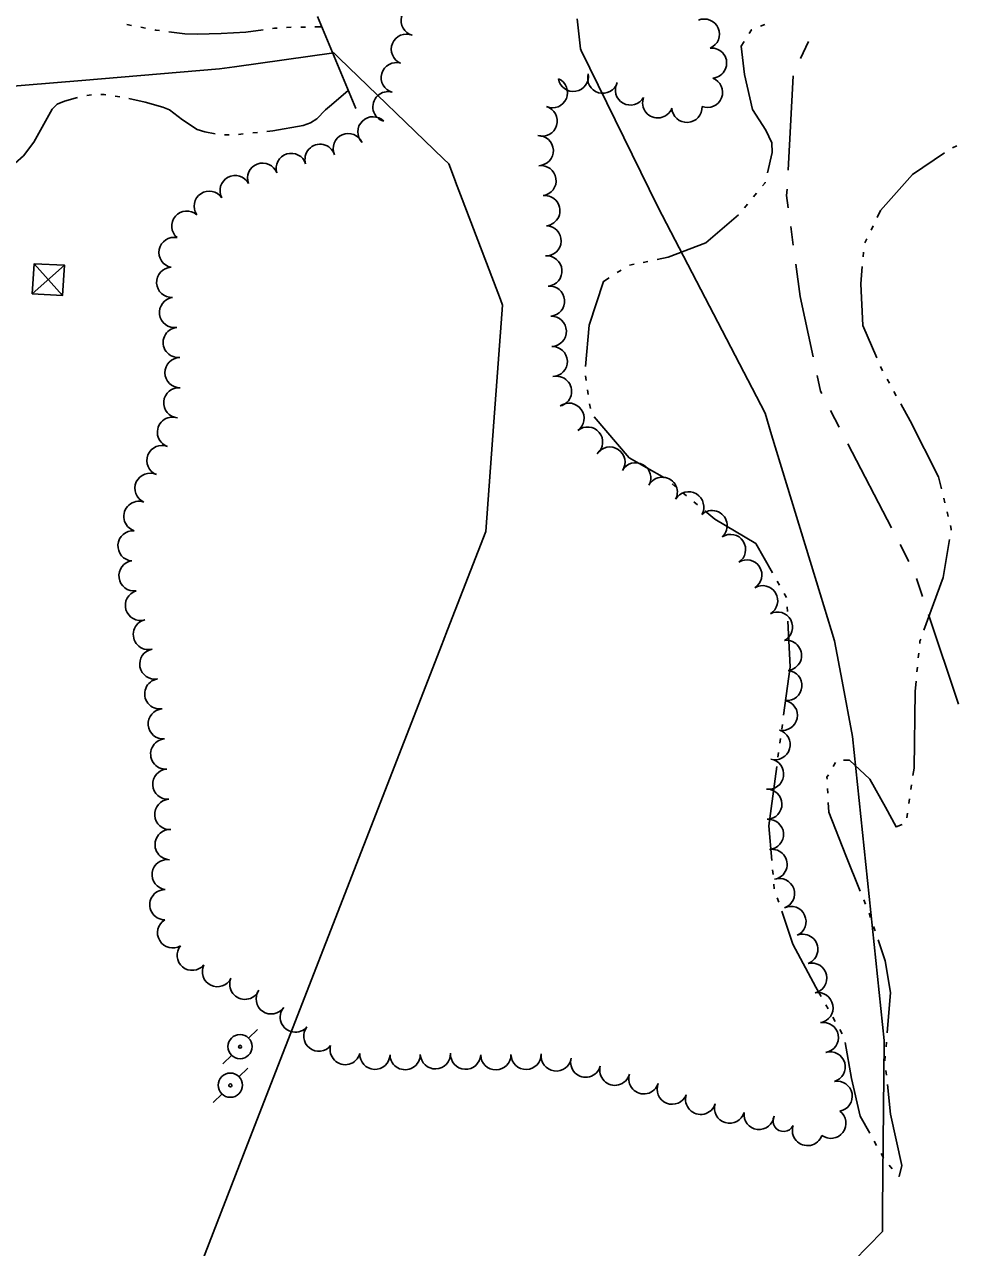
# Model space of a CAD drawing. Extents: x -25029 to 2274964, y -81170 to 687028.
# Drawn here: x -7241 to -6623, y -64465 to -63657 of the extents above; entities that cross this region are included whole.
import ezdxf

# ---------------------------------------------------------------- set-up
doc = ezdxf.new("R2010")
doc.units = 0
for name, color, linetype in [('DIVISIONS', 7, 'Continuous'), ('DV_X_Corp_Line', 7, 'Continuous'), ('TRANSPWRLN', 7, 'Continuous'), ('TREES', 7, 'Continuous'), ('WALL', 7, 'Continuous'), ('WATER', 7, 'Continuous')]:
    doc.layers.add(name, color=color, linetype=linetype)

msp = doc.modelspace()

# ---------------------------------------------------------------- linework, layer by layer
at = {"layer": 'DIVISIONS'}
for p, q in [((-6727.91, -63679.16), (-6722.67, -63667.81)), ((-6736.2, -63753.02), (-6732.72, -63690.62)), ((-6732.73, -63802.7), (-6734.39, -63790.31)), ((-6702.43, -63922.96), (-6708.19, -63911.87)), ((-6667.9, -63989.54), (-6696.68, -63934.06)), ((-6656.39, -64011.73), (-6662.14, -64000.63)), ((-6647.21, -64034.91), (-6651.17, -64023.05)), ((-6623.48, -64106.06), (-6643.26, -64046.77))]:
    msp.add_line(p, q, dxfattribs=at)
for points in [[(-6736.04, -63777.92), (-6737.13, -63769.75), (-6736.89, -63765.5)], [(-6719.66, -63876.5), (-6728.2, -63836.65), (-6731.08, -63815.09)], [(-6713.94, -63900.77), (-6714.81, -63899.1), (-6717.04, -63888.72)]]:
    msp.add_lwpolyline(points, dxfattribs=at)
at = {"layer": 'DV_X_Corp_Line'}
for p, q in [((-6875.63, -63652.89), (-6873.48, -63672.76)), ((-6875.63, -63652.89), (-6873.48, -63672.76)), ((-6873.48, -63672.76), (-6875.63, -63652.89)), ((-6873.48, -63672.76), (-6875.63, -63652.89)), ((-7102.2, -63684.68), (-7036.61, -63675.48)), ((-7102.2, -63684.68), (-7036.61, -63675.48)), ((-7036.61, -63675.48), (-7102.2, -63684.68)), ((-7036.61, -63675.48), (-7102.2, -63684.68)), ((-7036.61, -63675.48), (-7033, -63678.97)), ((-7036.61, -63675.48), (-7033, -63678.97)), ((-7033, -63678.97), (-7036.61, -63675.48)), ((-7033, -63678.97), (-7036.61, -63675.48)), ((-6873.48, -63672.76), (-6872.93, -63673.88)), ((-6873.48, -63672.76), (-6872.93, -63673.88)), ((-6872.93, -63673.88), (-6873.48, -63672.76)), ((-6872.93, -63673.88), (-6873.48, -63672.76)), ((-6872.93, -63673.88), (-6822.37, -63777.2)), ((-6872.93, -63673.88), (-6822.37, -63777.2)), ((-6822.37, -63777.2), (-6872.93, -63673.88)), ((-6822.37, -63777.2), (-6872.93, -63673.88)), ((-7203.12, -63693.64), (-7112.2, -63686.09)), ((-7203.12, -63693.64), (-7112.2, -63686.09)), ((-7112.2, -63686.09), (-7203.12, -63693.64)), ((-7112.2, -63686.09), (-7203.12, -63693.64)), ((-7112.2, -63686.09), (-7102.2, -63684.68)), ((-7112.2, -63686.09), (-7102.2, -63684.68)), ((-7102.2, -63684.68), (-7112.2, -63686.09)), ((-7102.2, -63684.68), (-7112.2, -63686.09)), ((-7033, -63678.97), (-6964.11, -63745.42)), ((-7033, -63678.97), (-6964.11, -63745.42)), ((-6964.11, -63745.42), (-7033, -63678.97)), ((-6964.11, -63745.42), (-7033, -63678.97)), ((-7262.45, -63698.57), (-7203.12, -63693.64)), ((-7262.45, -63698.57), (-7203.12, -63693.64)), ((-7203.12, -63693.64), (-7262.45, -63698.57)), ((-7203.12, -63693.64), (-7262.45, -63698.57)), ((-6964.11, -63745.42), (-6960.52, -63748.88)), ((-6964.11, -63745.42), (-6960.52, -63748.88)), ((-6960.52, -63748.88), (-6964.11, -63745.42)), ((-6960.52, -63748.88), (-6964.11, -63745.42)), ((-6960.52, -63748.88), (-6956.09, -63760.51)), ((-6960.52, -63748.88), (-6956.09, -63760.51)), ((-6956.09, -63760.51), (-6960.52, -63748.88)), ((-6956.09, -63760.51), (-6960.52, -63748.88)), ((-6956.09, -63760.51), (-6956, -63760.77)), ((-6956.09, -63760.51), (-6956, -63760.77)), ((-6956, -63760.77), (-6956.09, -63760.51)), ((-6956, -63760.77), (-6956.09, -63760.51)), ((-6956, -63760.77), (-6951.62, -63772.26)), ((-6956, -63760.77), (-6951.62, -63772.26)), ((-6951.62, -63772.26), (-6956, -63760.77)), ((-6951.62, -63772.26), (-6956, -63760.77)), ((-6951.62, -63772.26), (-6926.39, -63838.62)), ((-6951.62, -63772.26), (-6926.39, -63838.62)), ((-6926.39, -63838.62), (-6951.62, -63772.26)), ((-6926.39, -63838.62), (-6951.62, -63772.26)), ((-6822.37, -63777.2), (-6751.43, -63913.79)), ((-6822.37, -63777.2), (-6751.43, -63913.79)), ((-6751.43, -63913.79), (-6822.37, -63777.2)), ((-6751.43, -63913.79), (-6822.37, -63777.2)), ((-6926.39, -63838.62), (-6924.97, -63842.37)), ((-6926.39, -63838.62), (-6924.97, -63842.37)), ((-6924.97, -63842.37), (-6926.39, -63838.62)), ((-6924.97, -63842.37), (-6926.39, -63838.62)), ((-6924.97, -63842.37), (-6930.67, -63919.53)), ((-6924.97, -63842.37), (-6930.67, -63919.53)), ((-6930.67, -63919.53), (-6924.97, -63842.37)), ((-6930.67, -63919.53), (-6924.97, -63842.37)), ((-6930.67, -63919.53), (-6936.02, -63991.96)), ((-6930.67, -63919.53), (-6936.02, -63991.96)), ((-6936.02, -63991.96), (-6930.67, -63919.53)), ((-6936.02, -63991.96), (-6930.67, -63919.53)), ((-6751.43, -63913.79), (-6747.1, -63927.97)), ((-6751.43, -63913.79), (-6747.1, -63927.97)), ((-6747.1, -63927.97), (-6751.43, -63913.79)), ((-6747.1, -63927.97), (-6751.43, -63913.79)), ((-6747.1, -63927.97), (-6715.02, -64033.19)), ((-6747.1, -63927.97), (-6715.02, -64033.19)), ((-6715.02, -64033.19), (-6747.1, -63927.97)), ((-6715.02, -64033.19), (-6747.1, -63927.97)), ((-6936.02, -63991.96), (-6961.28, -64056.91)), ((-6936.02, -63991.96), (-6961.28, -64056.91)), ((-6961.28, -64056.91), (-6936.02, -63991.96)), ((-6961.28, -64056.91), (-6936.02, -63991.96)), ((-6715.02, -64033.19), (-6707.77, -64056.96)), ((-6715.02, -64033.19), (-6707.77, -64056.96)), ((-6707.77, -64056.96), (-6715.02, -64033.19)), ((-6707.77, -64056.96), (-6715.02, -64033.19)), ((-6961.28, -64056.91), (-6964.19, -64064.39)), ((-6961.28, -64056.91), (-6964.19, -64064.39)), ((-6964.19, -64064.39), (-6961.28, -64056.91)), ((-6964.19, -64064.39), (-6961.28, -64056.91)), ((-6707.77, -64056.96), (-6705.53, -64064.29)), ((-6707.77, -64056.96), (-6705.53, -64064.29)), ((-6705.53, -64064.29), (-6707.77, -64056.96)), ((-6705.53, -64064.29), (-6707.77, -64056.96)), ((-6964.91, -64066.23), (-7093.58, -64397.09)), ((-6964.91, -64066.23), (-7093.58, -64397.09)), ((-7093.58, -64397.09), (-6964.91, -64066.23)), ((-7093.58, -64397.09), (-6964.91, -64066.23)), ((-6964.19, -64064.39), (-6964.91, -64066.23)), ((-6964.19, -64064.39), (-6964.91, -64066.23)), ((-6964.91, -64066.23), (-6964.19, -64064.39)), ((-6964.91, -64066.23), (-6964.19, -64064.39)), ((-6705.53, -64064.29), (-6700.46, -64090.86)), ((-6705.53, -64064.29), (-6700.46, -64090.86)), ((-6700.46, -64090.86), (-6705.53, -64064.29)), ((-6700.46, -64090.86), (-6705.53, -64064.29)), ((-6700.46, -64090.86), (-6693.49, -64127.41)), ((-6700.46, -64090.86), (-6693.49, -64127.41)), ((-6693.49, -64127.41), (-6700.46, -64090.86)), ((-6693.49, -64127.41), (-6700.46, -64090.86)), ((-6693.49, -64127.41), (-6672.74, -64328.61)), ((-6693.49, -64127.41), (-6672.74, -64328.61)), ((-6672.74, -64328.61), (-6693.49, -64127.41)), ((-6672.74, -64328.61), (-6693.49, -64127.41)), ((-6672.75, -64329.57), (-6673.67, -64439.57)), ((-6672.75, -64329.57), (-6673.67, -64439.57)), ((-6673.67, -64439.57), (-6672.75, -64329.57)), ((-6673.67, -64439.57), (-6672.75, -64329.57)), ((-6672.74, -64328.61), (-6672.75, -64329.57)), ((-6672.74, -64328.61), (-6672.75, -64329.57)), ((-6672.75, -64329.57), (-6672.74, -64328.61)), ((-6672.75, -64329.57), (-6672.74, -64328.61)), ((-7093.58, -64397.09), (-7124.34, -64476.21)), ((-7093.58, -64397.09), (-7124.34, -64476.21)), ((-7124.34, -64476.21), (-7093.58, -64397.09)), ((-7124.34, -64476.21), (-7093.58, -64397.09)), ((-6673.67, -64439.57), (-6673.75, -64449.18)), ((-6673.67, -64439.57), (-6673.75, -64449.18)), ((-6673.75, -64449.18), (-6673.67, -64439.57)), ((-6673.75, -64449.18), (-6673.67, -64439.57)), ((-6673.79, -64454.27), (-6673.8, -64454.85)), ((-6673.79, -64454.27), (-6673.8, -64454.85)), ((-6673.8, -64454.85), (-6673.79, -64454.27)), ((-6673.8, -64454.85), (-6673.79, -64454.27)), ((-6673.75, -64449.18), (-6673.79, -64454.27)), ((-6673.75, -64449.18), (-6673.79, -64454.27)), ((-6673.79, -64454.27), (-6673.75, -64449.18)), ((-6673.79, -64454.27), (-6673.75, -64449.18)), ((-6673.8, -64454.85), (-6760.8, -64543.46)), ((-6673.8, -64454.85), (-6760.8, -64543.46)), ((-6760.8, -64543.46), (-6673.8, -64454.85)), ((-6760.8, -64543.46), (-6673.8, -64454.85))]:
    msp.add_line(p, q, dxfattribs=at)
at = {"layer": 'TRANSPWRLN'}
for p, q in [((-7215.92, -63835.87), (-7234.59, -63814.84)), ((-7235.97, -63834.68), (-7214.73, -63815.82)), ((-7092.88, -64327.03), (-7087.08, -64321.23)), ((-7109.88, -64344.03), (-7104.08, -64338.23)), ((-7099.29, -64352.56), (-7093.49, -64346.76)), ((-7116.29, -64369.56), (-7110.49, -64363.76))]:
    msp.add_line(p, q, dxfattribs=at)
msp.add_lwpolyline([(-7235.97, -63834.68), (-7234.59, -63814.84), (-7214.73, -63815.82), (-7215.92, -63835.87), (-7235.97, -63834.68)], dxfattribs=at)
for centre, radius in [((-7098.54, -64332.57), 8.01), ((-7098.54, -64332.69), 1), ((-7104.96, -64358.11), 8.01), ((-7104.96, -64358.22), 1)]:
    msp.add_circle(centre, radius, dxfattribs=at)
at = {"layer": 'TREES'}
for centre, radius, start, end in [((-6982.1, -63654.14), 10, 74.64102, 254.64102), ((-6791.57, -63663.04), 10, 293.10793, 113.10793), ((-6988.6, -63673.01), 10, 67.3243, 247.3243), ((-6786.79, -63682.21), 10, 274.86571, 94.86571), ((-6995.21, -63691.85), 10, 74.00653, 254.00653), ((-6891.98, -63701.75), 10, 246.76463, 66.76463), ((-6878.16, -63690.93), 10, 189.36087, 9.36087), ((-6858.72, -63692.18), 10, 163.29454, 343.29454), ((-6789.52, -63701.51), 10, 249.08242, 69.08242), ((-7000.76, -63711.07), 10, 73.79768, 253.79768), ((-6840.43, -63699.96), 10, 150.61911, 330.61911), ((-6822.38, -63708.46), 10, 158.93407, 338.93407), ((-7010.7, -63727.66), 10, 44.3266, 224.3266), ((-6898.82, -63720.51), 10, 253.13116, 73.13116), ((-6803.07, -63711.45), 10, 183.4561, 3.4561), ((-7026.98, -63738.74), 10, 24.14988, 204.14988), ((-6901.37, -63740.07), 10, 272.04429, 92.04429), ((-7064.72, -63751.85), 10, 17.30086, 197.30086), ((-7045.64, -63745.85), 10, 17.59254, 197.59254), ((-7083.63, -63758.33), 10, 20.52598, 200.52598), ((-6899.55, -63759.96), 10, 278.38268, 98.38268), ((-7101.83, -63766.52), 10, 27.96929, 207.96929), ((-7118.93, -63776.83), 10, 34.13058, 214.13058), ((-6897, -63779.79), 10, 276.27991, 96.27991), ((-7133.72, -63790.03), 10, 49.41421, 229.41421), ((-6896.23, -63799.73), 10, 268.12371, 88.12371), ((-7142.21, -63807.43), 10, 78.54452, 258.54452), ((-6895.7, -63819.68), 10, 274.94604, 94.94604), ((-7143.71, -63827.21), 10, 92.80668, 272.80668), ((-6893.96, -63839.61), 10, 275.04818, 95.04818), ((-7141.84, -63847.11), 10, 97.90413, 277.90413), ((-6892.78, -63859.56), 10, 271.68412, 91.68412), ((-7139.4, -63866.95), 10, 96.14022, 276.14022), ((-6892.14, -63879.55), 10, 272.00024, 92.00024), ((-7138.26, -63886.9), 10, 90.38195, 270.38195), ((-6889.33, -63899.24), 10, 284.27684, 104.27684), ((-7139.09, -63906.86), 10, 84.88491, 264.88491), ((-6881.03, -63917.06), 10, 305.64219, 125.64219), ((-7143.22, -63926.28), 10, 71.1064, 251.1064), ((-6868.77, -63932.83), 10, 310.09279, 130.09279), ((-7150.18, -63945.02), 10, 68.14567, 248.14567), ((-6853.99, -63946.01), 10, 326.44177, 146.44177), ((-6836.95, -63956.46), 10, 330.52654, 150.52654), ((-7158.07, -63963.39), 10, 65.32142, 245.32142), ((-6819.39, -63966.02), 10, 332.37402, 152.37402), ((-6801.91, -63975.72), 10, 329.55059, 149.55059), ((-7165.41, -63981.96), 10, 71.5756, 251.5756), ((-6786.47, -63988.11), 10, 312.92595, 132.92595), ((-7169.32, -64001.42), 10, 85.71224, 265.71224), ((-6774.25, -64003.84), 10, 302.78817, 122.78817), ((-7168.69, -64021.3), 10, 97.89015, 277.89015), ((-6763.5, -64020.71), 10, 302.20032, 122.20032), ((-7164.43, -64040.78), 10, 106.77326, 286.77326), ((-6753.04, -64037.75), 10, 300.87275, 120.87275), ((-6743.19, -64055.15), 10, 298.19821, 118.19821), ((-7159.15, -64060.06), 10, 103.87164, 283.87164), ((-6737.28, -64073.89), 10, 276.80893, 96.80893), ((-7154.93, -64079.6), 10, 100.49679, 280.49679), ((-7151.61, -64099.32), 10, 98.63094, 278.63094), ((-6737.03, -64093.78), 10, 264.62836, 84.62836), ((-6739.96, -64113.53), 10, 258.45846, 78.45846), ((-7149.31, -64119.18), 10, 94.57196, 274.57196), ((-7147.69, -64139.11), 10, 94.74477, 274.74477), ((-6744.8, -64132.92), 10, 253.556, 73.556), ((-6749.1, -64152.4), 10, 261.55623, 81.55623), ((-7146.29, -64159.06), 10, 93.28432, 273.28432), ((-6750.24, -64172.29), 10, 271.8467, 91.8467), ((-7145, -64179.02), 10, 94.08644, 274.08644), ((-6749.17, -64192.26), 10, 274.27773, 94.27773), ((-7144.8, -64198.98), 10, 87.07368, 267.07368), ((-6746.82, -64212.1), 10, 279.22387, 99.22387), ((-7146.73, -64218.87), 10, 81.8403, 261.8403), ((-6741.88, -64231.39), 10, 289.53483, 109.53483), ((-7148.24, -64238.77), 10, 89.50071, 269.50071), ((-6734.31, -64249.88), 10, 294.97376, 114.97376), ((-7143.14, -64257.31), 10, 121.24739, 301.24739), ((-6726.47, -64268.27), 10, 291.23188, 111.23188), ((-7130.2, -64272.19), 10, 140.78006, 320.78006), ((-7113.5, -64282.97), 10, 153.50459, 333.50459), ((-6720.55, -64287.32), 10, 283.26593, 103.26593), ((-7095.37, -64291.39), 10, 156.682, 336.682), ((-7077.95, -64301.01), 10, 145.4887, 325.4887), ((-6716.46, -64306.89), 10, 280.36122, 100.36122), ((-7062, -64313.05), 10, 140.45665, 320.45665), ((-6712.91, -64326.58), 10, 280.10529, 100.10529), ((-7046.47, -64325.65), 10, 141.43921, 321.43921), ((-7029.01, -64334.54), 10, 164.5742, 344.5742), ((-7009.38, -64337.63), 10, 177.53986, 357.53986), ((-6989.39, -64337.9), 10, 180.9185, 0.9185), ((-6969.39, -64337.38), 10, 182.04988, 2.04988), ((-6949.42, -64337.58), 10, 176.82347, 356.82347), ((-6929.43, -64338.01), 10, 180.69496, 0.69496), ((-6909.43, -64337.66), 10, 181.31837, 1.31837), ((-6889.53, -64338.81), 10, 172.02795, 352.02795), ((-6869.99, -64342.85), 10, 164.64719, 344.64719), ((-6708.38, -64346.03), 10, 286.11135, 106.11135), ((-6850.72, -64348.2), 10, 164.31659, 344.31659), ((-6831.55, -64353.9), 10, 162.55286, 342.55286), ((-6812.77, -64360.72), 10, 157.57184, 337.57184), ((-6703.75, -64365.46), 10, 280.64385, 100.64385), ((-6793.96, -64367.45), 10, 163.02314, 343.02314), ((-6774.83, -64373.29), 10, 163.02333, 343.02333), ((-6755.34, -64377.4), 10, 173.14024, 353.14024), ((-6739.13, -64381.72), 7.02, 153.55205, 333.55205), ((-6707.91, -64383.29), 10, 233.11828, 53.11828), ((-6723.38, -64388.07), 10, 161.21154, 341.21154)]:
    msp.add_arc(centre, radius, start, end, dxfattribs=at)
at = {"layer": 'WALL'}
msp.add_line((-7047.44, -63651.48), (-7022.06, -63712.28), dxfattribs=at)
at = {"layer": 'WATER'}
for p, q in [((-7173.32, -63656.73), (-7170.25, -63657.33)), ((-7164.11, -63658.51), (-7161.05, -63659.1)), ((-7067.81, -63658.69), (-7064.69, -63658.51)), ((-7058.44, -63658.41), (-7055.32, -63658.37)), ((-7049.07, -63658.27), (-7044.63, -63658.21)), ((-6754.44, -63657.81), (-6751.53, -63656.66)), ((-7196.77, -63703.11), (-7199.83, -63703.7)), ((-7178.15, -63704.56), (-7181.24, -63704.09)), ((-7096.4, -63729.08), (-7099.51, -63729.43)), ((-7087.09, -63728.05), (-7090.19, -63728.39)), ((-6624.66, -63736.81), (-6627.43, -63738.25)), ((-6758.97, -63770.62), (-6756.98, -63768.21)), ((-6764.92, -63777.86), (-6762.94, -63775.45)), ((-6679.98, -63789.88), (-6681.33, -63792.7)), ((-6684.04, -63798.33), (-6685.4, -63801.15)), ((-6686.32, -63807.27), (-6686.59, -63810.38)), ((-6841.13, -63815.92), (-6838.07, -63815.27)), ((-6831.96, -63813.98), (-6828.9, -63813.34)), ((-6849.12, -63820.74), (-6846.49, -63819.06)), ((-6675.02, -63882.88), (-6673.79, -63885.75)), ((-6869.73, -63892.18), (-6870.19, -63889.09)), ((-6670.76, -63891.22), (-6669.24, -63893.95)), ((-6868.33, -63901.45), (-6868.8, -63898.36)), ((-6666.21, -63899.41), (-6664.69, -63902.14)), ((-6866.94, -63910.72), (-6867.4, -63907.63)), ((-6810.53, -63962.32), (-6812.94, -63960.33)), ((-6803.3, -63968.29), (-6805.71, -63966.3)), ((-6796.08, -63974.27), (-6798.49, -63972.28)), ((-6633.26, -63969.85), (-6632.52, -63972.89)), ((-6631.04, -63978.96), (-6630.3, -63982)), ((-6741.93, -64027.48), (-6743.47, -64024.75)), ((-6737.33, -64035.64), (-6738.86, -64032.92)), ((-6736.68, -64044.95), (-6736.83, -64041.83)), ((-6649.78, -64072.31), (-6650.08, -64075.42)), ((-6650.68, -64081.64), (-6650.98, -64084.75)), ((-6740.4, -64122.67), (-6739.99, -64119.57)), ((-6741.65, -64131.96), (-6741.23, -64128.86)), ((-6742.89, -64141.25), (-6742.48, -64138.15)), ((-6704.83, -64144.68), (-6706.4, -64147.39)), ((-6710.1, -64161.89), (-6709.93, -64165.01)), ((-6654.53, -64159.57), (-6654.99, -64162.66)), ((-6655.91, -64168.84), (-6656.37, -64171.93)), ((-6657.29, -64178.11), (-6657.75, -64181.2)), ((-6746.15, -64218.85), (-6746.42, -64215.74)), ((-6745.34, -64228.19), (-6745.61, -64225.08)), ((-6742.37, -64237.08), (-6743.36, -64234.12)), ((-6686.12, -64235.55), (-6684.95, -64238.45)), ((-6682.67, -64244.27), (-6681.67, -64247.23)), ((-6679.68, -64253.15), (-6678.68, -64256.11)), ((-6709.66, -64307.71), (-6711.19, -64304.98)), ((-6705.09, -64315.89), (-6706.61, -64313.16)), ((-6700.51, -64324.07), (-6702.03, -64321.34)), ((-6671.17, -64329.64), (-6671.42, -64332.75)), ((-6671.92, -64338.98), (-6672.16, -64342.1)), ((-6671.54, -64348.31), (-6671.21, -64351.42)), ((-6677.68, -64397.92), (-6679.2, -64395.19)), ((-6673.11, -64406.1), (-6674.63, -64403.37)), ((-6667.32, -64413.42), (-6669.41, -64411.09))]:
    msp.add_line(p, q, dxfattribs=at)
for points in [[(-7154.91, -63660.29), (-7154.33, -63660.4), (-7151.82, -63660.73)], [(-7145.62, -63661.55), (-7135.04, -63662.94), (-7126.99, -63663.16), (-7111.09, -63662.73), (-7094.78, -63661.67), (-7083.36, -63660.15)], [(-7077.16, -63659.32), (-7075.7, -63659.13), (-7074.05, -63659.04)], [(-6761.99, -63662.65), (-6760.48, -63660.2), (-6760.25, -63660.11)], [(-6750.8, -63726.57), (-6759.66, -63712.84), (-6765.1, -63689.69), (-6767.19, -63671.1), (-6765.27, -63667.97)], [(-7027.1, -63700.21), (-7038.19, -63709.76), (-7042, -63713.15), (-7047.73, -63719.09), (-7051.97, -63721.63), (-7056.84, -63723.53), (-7076.97, -63726.92), (-7080.87, -63727.35)], [(-7205.94, -63705.03), (-7214.74, -63707.33), (-7219.57, -63709.26), (-7222.71, -63712.63), (-7227.29, -63720.59), (-7235.02, -63734.59), (-7241.77, -63743.51), (-7247.16, -63748.34)], [(-7187.41, -63703.14), (-7188.45, -63702.98), (-7190.53, -63702.98)], [(-7115.08, -63729.02), (-7121.9, -63727.56), (-7126.99, -63726.08), (-7136.53, -63719.72), (-7145.22, -63713.15), (-7149.67, -63711.25), (-7161.32, -63708.07), (-7172.01, -63705.69)], [(-6749.88, -63754.75), (-6746.77, -63741.28), (-6746.97, -63735.03), (-6750.8, -63726.57)], [(-7105.75, -63729.62), (-7108.13, -63729.68), (-7108.88, -63729.65)], [(-6632.8, -63741.44), (-6653.84, -63755.81), (-6675.08, -63779.7), (-6677.27, -63784.25)], [(-6753.01, -63763.38), (-6751.43, -63761.45), (-6751.29, -63760.84)], [(-6822.78, -63812.04), (-6815.39, -63810.48), (-6790.68, -63801.14), (-6769.08, -63782.51)], [(-6687.11, -63816.61), (-6688.07, -63828.12), (-6686.72, -63855.67), (-6677.49, -63877.14)], [(-6870.2, -63882.88), (-6867.69, -63855.54), (-6858.22, -63826.54), (-6854.39, -63824.1)], [(-6661.65, -63907.61), (-6655.4, -63918.87), (-6636.67, -63955.83), (-6634.74, -63963.78)], [(-6817.81, -63956.43), (-6841.24, -63943.3), (-6864.3, -63916.12)], [(-6746.54, -64019.31), (-6757.53, -63999.81), (-6784.63, -63983.73), (-6791.26, -63978.25)], [(-6628.82, -63988.07), (-6628.26, -63990.39), (-6628.38, -63991.12)], [(-6629.44, -63997.28), (-6633.72, -64022.31), (-6646.38, -64057.19)], [(-6739.16, -64113.37), (-6734.88, -64081.37), (-6736.37, -64051.2)], [(-6648.52, -64063.06), (-6649.01, -64064.42), (-6649.17, -64066.09)], [(-6651.59, -64090.97), (-6652.24, -64097.7), (-6652.87, -64148.4), (-6653.61, -64153.38)], [(-6660.83, -64185.68), (-6664.81, -64187.29), (-6671.71, -64174.3), (-6682.19, -64155.73), (-6695.62, -64143.22), (-6699.44, -64143.21)], [(-6746.97, -64209.51), (-6748.96, -64186.61), (-6743.72, -64147.45)], [(-6709.54, -64152.79), (-6710.51, -64154.46), (-6710.44, -64155.65)], [(-6709.58, -64171.25), (-6709.23, -64177.64), (-6697.96, -64206.23), (-6688.46, -64229.76)], [(-6714.24, -64299.53), (-6717.76, -64293.24), (-6733.08, -64264.9), (-6740.39, -64243.01)], [(-6676.68, -64262.03), (-6672.05, -64275.77), (-6668.57, -64296.87), (-6670.68, -64323.41)], [(-6682.24, -64389.73), (-6688.42, -64378.65), (-6694.23, -64353.69), (-6698.4, -64329.86)], [(-6670.55, -64357.63), (-6668.46, -64377.31), (-6661, -64411.16), (-6662.78, -64418.46), (-6663.14, -64418.06)]]:
    msp.add_lwpolyline(points, dxfattribs=at)

doc.saveas('drawing.dxf')
